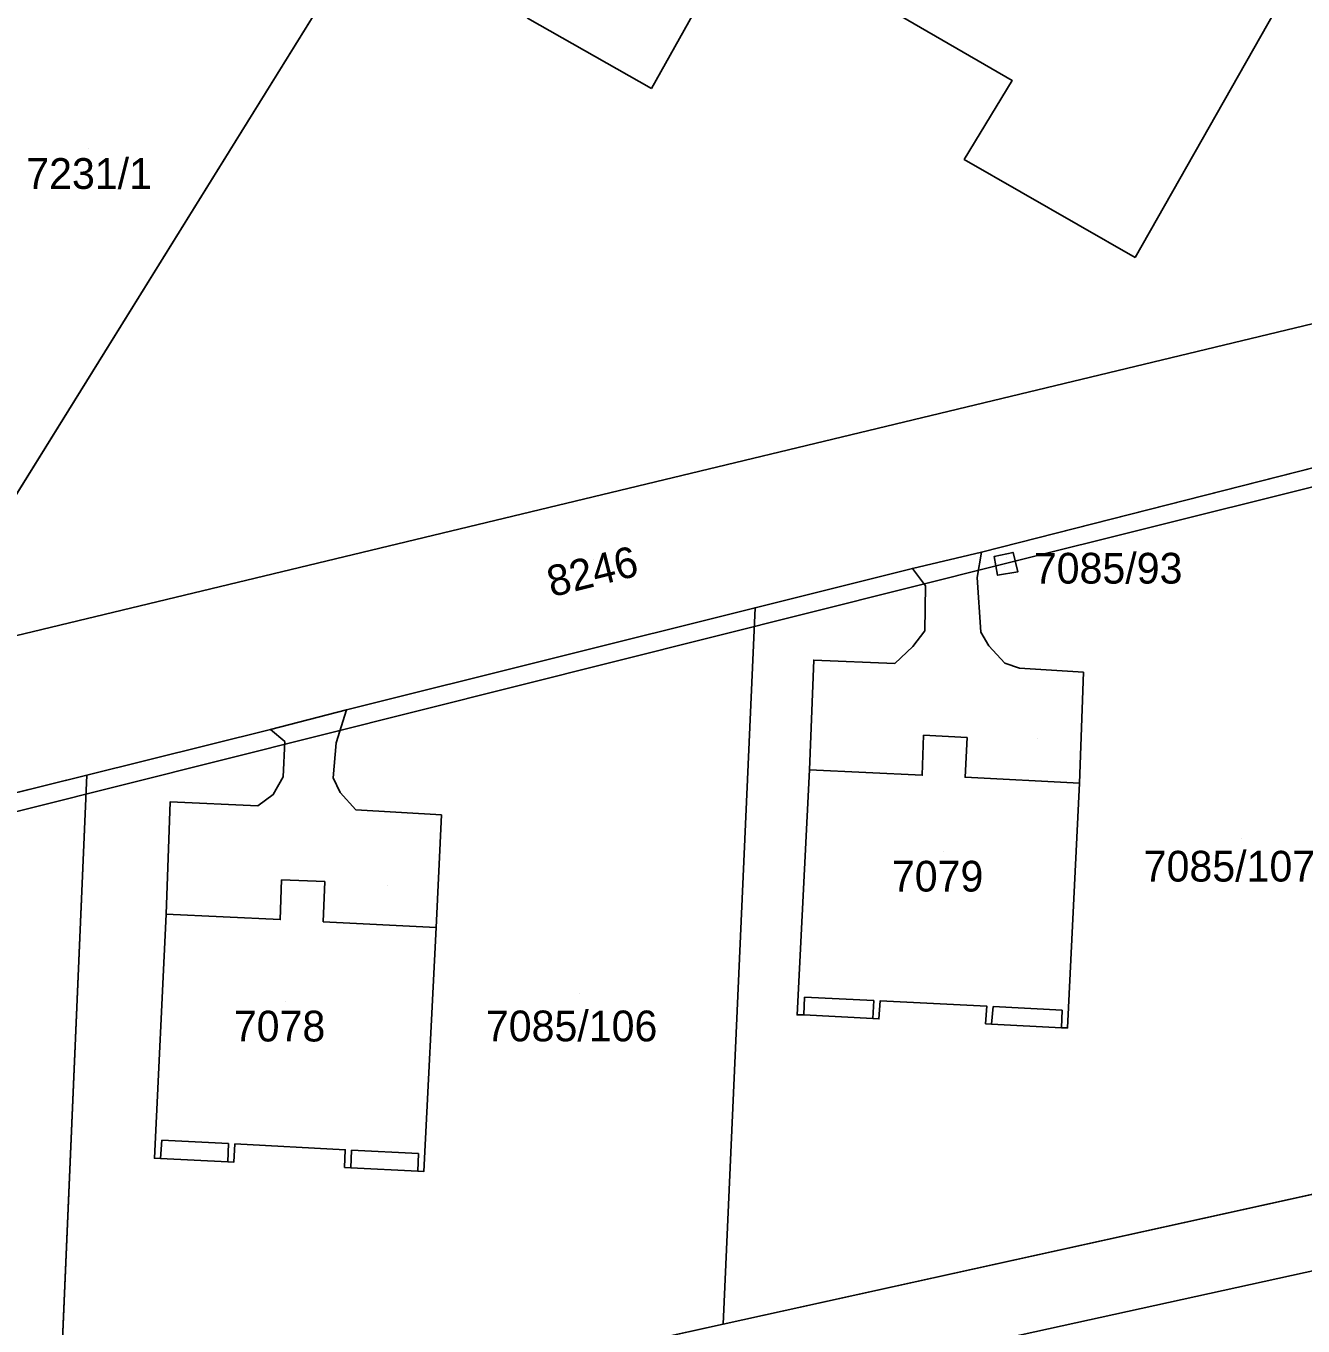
# Model space of a CAD drawing. Extents: x -266199 to -261993, y -1239047 to -1235108.
# Drawn here: x -263813.5 to -263730.4, y -1236712 to -1236627.4 of the extents above; entities that cross this region are included whole.
import ezdxf

# ---------------------------------------------------------------- set-up
doc = ezdxf.new("R2010")
doc.units = 0
for name, color, linetype in [('body_kn', 7, 'Continuous'), ('kladpar_druhypozemkov', 7, 'Continuous'), ('kladpar_hranice', 7, 'Continuous'), ('kladpar_parcelnecisla', 7, 'Continuous'), ('kladpar_plochy', 7, 'Continuous'), ('kladpar_sipky', 7, 'Continuous'), ('linie', 7, 'Continuous'), ('zappar_hrandruhpozemk', 7, 'Continuous')]:
    doc.layers.add(name, color=color, linetype=linetype)

msp = doc.modelspace()

# ---------------------------------------------------------------- linework, layer by layer
at = {"layer": 'body_kn'}
for p, q in [((-263772.79, -1236631.46), (-263772.79, -1236631.46)), ((-263749.34, -1236630.94), (-263749.34, -1236630.94)), ((-263752.45, -1236636.08), (-263752.45, -1236636.08)), ((-263741.34, -1236642.47), (-263741.34, -1236642.47)), ((-263741.34, -1236642.47), (-263741.34, -1236642.47)), ((-263751.32, -1236661.62), (-263751.32, -1236661.62)), ((-263750.5, -1236661.9), (-263750.5, -1236661.9)), ((-263750.5, -1236661.9), (-263750.5, -1236661.9)), ((-263749.27, -1236661.64), (-263749.27, -1236661.64)), ((-263755.82, -1236662.68), (-263755.82, -1236662.68)), ((-263749.77, -1236662.37), (-263749.77, -1236662.37)), ((-263748.96, -1236662.9), (-263748.96, -1236662.9)), ((-263754.96, -1236663.81), (-263754.96, -1236663.81)), ((-263751.6, -1236663.28), (-263751.6, -1236663.28)), ((-263750.28, -1236663.13), (-263750.28, -1236663.13)), ((-263766.05, -1236665.24), (-263766.05, -1236665.24)), ((-263755.01, -1236666.74), (-263755.01, -1236666.74)), ((-263751.37, -1236666.83), (-263751.37, -1236666.83)), ((-263755.79, -1236667.77), (-263755.79, -1236667.77)), ((-263750.84, -1236667.72), (-263750.84, -1236667.72)), ((-263762.24, -1236668.64), (-263762.24, -1236668.64)), ((-263756.97, -1236668.87), (-263756.97, -1236668.87)), ((-263749.82, -1236668.85), (-263749.82, -1236668.85)), ((-263748.86, -1236669.18), (-263748.86, -1236669.18)), ((-263744.7, -1236669.44), (-263744.7, -1236669.44)), ((-263792.63, -1236671.89), (-263792.63, -1236671.89)), ((-263797.57, -1236673.17), (-263797.57, -1236673.17)), ((-263796.64, -1236673.95), (-263796.64, -1236673.95)), ((-263755.1, -1236673.53), (-263755.1, -1236673.53)), ((-263752.26, -1236673.67), (-263752.26, -1236673.67)), ((-263793.31, -1236674.02), (-263793.31, -1236674.02)), ((-263809.53, -1236676.13), (-263809.53, -1236676.13)), ((-263796.76, -1236676.23), (-263796.76, -1236676.23)), ((-263793.49, -1236676.3), (-263793.49, -1236676.3)), ((-263762.52, -1236675.79), (-263762.52, -1236675.79)), ((-263755.18, -1236676.13), (-263755.18, -1236676.13)), ((-263752.39, -1236676.27), (-263752.39, -1236676.27)), ((-263793.04, -1236677.25), (-263793.04, -1236677.25)), ((-263744.95, -1236676.65), (-263744.95, -1236676.65)), ((-263744.95, -1236676.65), (-263744.95, -1236676.65)), ((-263804.09, -1236677.86), (-263804.09, -1236677.86)), ((-263798.39, -1236678.13), (-263798.39, -1236678.13)), ((-263797.39, -1236677.39), (-263797.39, -1236677.39)), ((-263792.02, -1236678.39), (-263792.02, -1236678.39)), ((-263786.46, -1236678.71), (-263786.46, -1236678.71)), ((-263796.86, -1236682.93), (-263796.86, -1236682.93)), ((-263794.03, -1236683.05), (-263794.03, -1236683.05)), ((-263804.36, -1236685.18), (-263804.36, -1236685.18)), ((-263804.36, -1236685.18), (-263804.36, -1236685.18)), ((-263796.94, -1236685.52), (-263796.94, -1236685.52)), ((-263794.14, -1236685.66), (-263794.14, -1236685.66)), ((-263786.79, -1236686.03), (-263786.79, -1236686.03)), ((-263786.79, -1236686.03), (-263786.79, -1236686.03)), ((-263762.83, -1236690.57), (-263762.83, -1236690.57)), ((-263758.34, -1236690.79), (-263758.34, -1236690.79)), ((-263757.92, -1236690.81), (-263757.92, -1236690.81)), ((-263750.98, -1236691.16), (-263750.98, -1236691.16)), ((-263750.57, -1236691.18), (-263750.57, -1236691.18)), ((-263746.09, -1236691.41), (-263746.09, -1236691.41)), ((-263763.32, -1236691.72), (-263763.32, -1236691.72)), ((-263762.89, -1236691.72), (-263762.89, -1236691.72)), ((-263762.89, -1236691.72), (-263762.89, -1236691.72)), ((-263758.4, -1236691.95), (-263758.4, -1236691.95)), ((-263758.4, -1236691.95), (-263758.4, -1236691.95)), ((-263758, -1236691.98), (-263758, -1236691.98)), ((-263751.06, -1236692.3), (-263751.06, -1236692.3)), ((-263750.68, -1236692.33), (-263750.68, -1236692.33)), ((-263746.13, -1236692.56), (-263746.13, -1236692.56)), ((-263746.13, -1236692.56), (-263746.13, -1236692.56)), ((-263745.73, -1236692.57), (-263745.73, -1236692.57)), ((-263804.64, -1236699.87), (-263804.64, -1236699.87)), ((-263800.3, -1236700.09), (-263800.3, -1236700.09)), ((-263799.89, -1236700.11), (-263799.89, -1236700.11)), ((-263792.71, -1236700.49), (-263792.71, -1236700.49)), ((-263792.3, -1236700.51), (-263792.3, -1236700.51)), ((-263787.95, -1236700.73), (-263787.95, -1236700.73)), ((-263805.12, -1236701.05), (-263805.12, -1236701.05)), ((-263804.73, -1236701.06), (-263804.73, -1236701.06)), ((-263800.36, -1236701.28), (-263800.36, -1236701.28)), ((-263800.36, -1236701.28), (-263800.36, -1236701.28)), ((-263799.96, -1236701.31), (-263799.96, -1236701.31)), ((-263792.76, -1236701.64), (-263792.76, -1236701.64)), ((-263792.35, -1236701.66), (-263792.35, -1236701.66)), ((-263788, -1236701.89), (-263788, -1236701.89)), ((-263788, -1236701.89), (-263788, -1236701.89)), ((-263787.59, -1236701.9), (-263787.59, -1236701.9)), ((-263768.13, -1236711.83), (-263768.13, -1236711.83)), ((-263768.13, -1236711.83), (-263768.13, -1236711.83))]:
    msp.add_line(p, q, dxfattribs=at)
at = {"layer": 'kladpar_druhypozemkov'}
for p, q in [((-263809.4, -1236635.4), (-263809.4, -1236635.4)), ((-263776.56, -1236662.11), (-263776.56, -1236662.11)), ((-263749.85, -1236662.59), (-263749.85, -1236662.59)), ((-263747.66, -1236673.77), (-263747.66, -1236673.77)), ((-263734.39, -1236680.24), (-263734.39, -1236680.24)), ((-263753.82, -1236681.1), (-263753.82, -1236681.1)), ((-263789.96, -1236683.3), (-263789.96, -1236683.3)), ((-263796.6, -1236690.85), (-263796.6, -1236690.85)), ((-263777.47, -1236690.35), (-263777.47, -1236690.35))]:
    msp.add_line(p, q, dxfattribs=at)
at = {"layer": 'kladpar_hranice'}
for p, q in [((-263744.95, -1236676.65), (-263745.73, -1236692.57)), ((-263786.79, -1236686.03), (-263787.59, -1236701.9)), ((-263763.32, -1236691.72), (-263762.89, -1236691.72))]:
    msp.add_line(p, q, dxfattribs=at)
for points in [[(-263674.85, -1236633.55), (-263818.23, -1236668.04), (-263820.05, -1236667.43), (-263751.82, -1236557.5), (-263743.31, -1236543.79)], [(-263751.82, -1236557.5), (-263820.05, -1236667.43), (-263818.23, -1236668.04), (-263817.1, -1236672.14), (-263829.5, -1236675.25), (-263855.95, -1236681.88), (-263866.12, -1236684.43), (-263867.54, -1236683.93), (-263869.83, -1236682.61), (-263873.07, -1236679.6), (-263876.24, -1236676.74), (-263857.38, -1236646.57), (-263856.72, -1236645.98), (-263854.52, -1236642.04), (-263846.77, -1236630.04), (-263846.37, -1236629.67), (-263844.57, -1236626.81)], [(-263878.25, -1236674.62), (-263876.24, -1236676.74), (-263873.07, -1236679.6), (-263869.83, -1236682.61), (-263867.54, -1236683.93), (-263866.12, -1236684.43), (-263855.95, -1236681.88), (-263829.5, -1236675.25), (-263817.1, -1236672.14), (-263818.23, -1236668.04), (-263674.85, -1236633.55)], [(-263723.38, -1236654.51), (-263751.32, -1236661.62), (-263755.82, -1236662.68), (-263766.05, -1236665.24), (-263792.63, -1236671.89), (-263797.57, -1236673.17), (-263809.53, -1236676.13), (-263834.31, -1236682.27), (-263839.64, -1236683.61), (-263854.37, -1236687.3), (-263864.48, -1236689.84), (-263871.57, -1236691.46), (-263888.15, -1236695.82), (-263887.42, -1236694.65), (-263891.35, -1236695.69), (-263885.24, -1236685.63), (-263880.47, -1236678.29), (-263878.25, -1236674.62)], [(-263745.73, -1236692.57), (-263744.95, -1236676.65), (-263744.7, -1236669.44), (-263748.86, -1236669.18), (-263749.82, -1236668.85), (-263750.84, -1236667.72), (-263751.37, -1236666.83), (-263751.6, -1236663.28), (-263751.32, -1236661.62), (-263723.38, -1236654.51), (-263725.61, -1236702.46), (-263768.13, -1236711.83)], [(-263763.32, -1236691.72), (-263762.52, -1236675.79), (-263762.24, -1236668.64), (-263756.97, -1236668.87), (-263755.79, -1236667.77), (-263755.01, -1236666.74), (-263754.96, -1236663.81), (-263755.82, -1236662.68), (-263751.32, -1236661.62), (-263751.6, -1236663.28), (-263751.37, -1236666.83), (-263750.84, -1236667.72), (-263749.82, -1236668.85), (-263748.86, -1236669.18), (-263744.7, -1236669.44), (-263744.95, -1236676.65)], [(-263749.27, -1236661.64), (-263750.5, -1236661.9), (-263750.28, -1236663.13), (-263748.96, -1236662.9), (-263749.27, -1236661.64)], [(-263750.5, -1236661.9), (-263749.27, -1236661.64), (-263748.96, -1236662.9), (-263750.28, -1236663.13), (-263750.5, -1236661.9)], [(-263768.13, -1236711.83), (-263766.05, -1236665.24), (-263755.82, -1236662.68), (-263754.96, -1236663.81), (-263755.01, -1236666.74), (-263755.79, -1236667.77), (-263756.97, -1236668.87), (-263762.24, -1236668.64), (-263762.52, -1236675.79), (-263763.32, -1236691.72)], [(-263787.59, -1236701.9), (-263786.79, -1236686.03), (-263786.46, -1236678.71), (-263792.02, -1236678.39), (-263793.04, -1236677.25), (-263793.49, -1236676.3), (-263793.31, -1236674.02), (-263792.63, -1236671.89), (-263766.05, -1236665.24), (-263768.13, -1236711.83), (-263811.47, -1236721.38)], [(-263805.12, -1236701.05), (-263804.36, -1236685.18), (-263804.09, -1236677.86), (-263798.39, -1236678.13), (-263797.39, -1236677.39), (-263796.76, -1236676.23), (-263796.64, -1236673.95), (-263797.57, -1236673.17), (-263792.63, -1236671.89), (-263793.31, -1236674.02), (-263793.49, -1236676.3), (-263793.04, -1236677.25), (-263792.02, -1236678.39), (-263786.46, -1236678.71), (-263786.79, -1236686.03)], [(-263811.47, -1236721.38), (-263809.53, -1236676.13), (-263797.57, -1236673.17), (-263796.64, -1236673.95), (-263796.76, -1236676.23), (-263797.39, -1236677.39), (-263798.39, -1236678.13), (-263804.09, -1236677.86), (-263804.36, -1236685.18), (-263805.12, -1236701.05)], [(-263829.19, -1236711.02), (-263828.43, -1236695.07), (-263828.06, -1236687.91), (-263833.92, -1236687.75), (-263834.53, -1236686.95), (-263835.49, -1236685.31), (-263834.31, -1236682.27), (-263809.53, -1236676.13), (-263811.47, -1236721.38), (-263856.74, -1236731.36)], [(-263758, -1236691.98), (-263757.92, -1236690.81), (-263750.98, -1236691.16), (-263751.06, -1236692.3)], [(-263751.06, -1236692.3), (-263750.98, -1236691.16), (-263757.92, -1236690.81), (-263758, -1236691.98)], [(-263758, -1236691.98), (-263758.4, -1236691.95), (-263762.89, -1236691.72), (-263763.32, -1236691.72)], [(-263762.89, -1236691.72), (-263758.4, -1236691.95), (-263758, -1236691.98)], [(-263751.06, -1236692.3), (-263750.68, -1236692.33), (-263746.13, -1236692.56), (-263745.73, -1236692.57)], [(-263745.73, -1236692.57), (-263746.13, -1236692.56), (-263750.68, -1236692.33), (-263751.06, -1236692.3)], [(-263799.96, -1236701.31), (-263799.89, -1236700.11), (-263792.71, -1236700.49), (-263792.76, -1236701.64)], [(-263792.76, -1236701.64), (-263792.71, -1236700.49), (-263799.89, -1236700.11), (-263799.96, -1236701.31)], [(-263863.67, -1236783.08), (-263871.08, -1236772.77), (-263884.02, -1236755.88), (-263885.56, -1236757.13), (-263892.49, -1236746.25), (-263896.38, -1236740.14), (-263880.06, -1236736.5), (-263856.74, -1236731.36), (-263811.47, -1236721.38), (-263768.13, -1236711.83), (-263725.61, -1236702.46), (-263719.02, -1236701.01), (-263718.15, -1236705.82), (-263716.68, -1236714), (-263714.61, -1236725.54), (-263712.34, -1236738.15)], [(-263805.12, -1236701.05), (-263804.73, -1236701.06), (-263800.36, -1236701.28), (-263799.96, -1236701.31)], [(-263799.96, -1236701.31), (-263800.36, -1236701.28), (-263804.73, -1236701.06), (-263805.12, -1236701.05)], [(-263792.76, -1236701.64), (-263792.35, -1236701.66), (-263788, -1236701.89), (-263787.59, -1236701.9)], [(-263787.59, -1236701.9), (-263788, -1236701.89), (-263792.35, -1236701.66), (-263792.76, -1236701.64)]]:
    msp.add_lwpolyline(points, dxfattribs=at)
at = {"layer": 'kladpar_plochy'}
for p, q in [((-263751.82, -1236557.5), (-263820.05, -1236667.43)), ((-263751.32, -1236661.62), (-263723.38, -1236654.51)), ((-263751.6, -1236663.28), (-263751.32, -1236661.62)), ((-263749.27, -1236661.64), (-263750.5, -1236661.9)), ((-263750.5, -1236661.9), (-263750.28, -1236663.13)), ((-263748.96, -1236662.9), (-263749.27, -1236661.64)), ((-263766.05, -1236665.24), (-263755.82, -1236662.68)), ((-263755.82, -1236662.68), (-263754.96, -1236663.81)), ((-263750.28, -1236663.13), (-263748.96, -1236662.9)), ((-263754.96, -1236663.81), (-263755.01, -1236666.74)), ((-263751.37, -1236666.83), (-263751.6, -1236663.28)), ((-263768.13, -1236711.83), (-263766.05, -1236665.24)), ((-263755.01, -1236666.74), (-263755.79, -1236667.77)), ((-263750.84, -1236667.72), (-263751.37, -1236666.83)), ((-263755.79, -1236667.77), (-263756.97, -1236668.87)), ((-263749.82, -1236668.85), (-263750.84, -1236667.72)), ((-263762.24, -1236668.64), (-263762.52, -1236675.79)), ((-263756.97, -1236668.87), (-263762.24, -1236668.64)), ((-263748.86, -1236669.18), (-263749.82, -1236668.85)), ((-263744.7, -1236669.44), (-263748.86, -1236669.18)), ((-263744.95, -1236676.65), (-263744.7, -1236669.44)), ((-263834.31, -1236682.27), (-263809.53, -1236676.13)), ((-263809.53, -1236676.13), (-263811.47, -1236721.38)), ((-263762.52, -1236675.79), (-263763.32, -1236691.72)), ((-263745.73, -1236692.57), (-263744.95, -1236676.65)), ((-263758, -1236691.98), (-263757.92, -1236690.81)), ((-263757.92, -1236690.81), (-263750.98, -1236691.16)), ((-263750.98, -1236691.16), (-263751.06, -1236692.3)), ((-263763.32, -1236691.72), (-263762.89, -1236691.72)), ((-263762.89, -1236691.72), (-263758.4, -1236691.95)), ((-263758.4, -1236691.95), (-263758, -1236691.98)), ((-263751.06, -1236692.3), (-263750.68, -1236692.33)), ((-263750.68, -1236692.33), (-263746.13, -1236692.56)), ((-263746.13, -1236692.56), (-263745.73, -1236692.57)), ((-263768.13, -1236711.83), (-263725.61, -1236702.46)), ((-263725.61, -1236702.46), (-263768.13, -1236711.83)), ((-263811.47, -1236721.38), (-263768.13, -1236711.83))]:
    msp.add_line(p, q, dxfattribs=at)
for points in [[(-263674.85, -1236633.55), (-263818.23, -1236668.04), (-263820.05, -1236667.43), (-263751.82, -1236557.5), (-263743.31, -1236543.79), (-263746.36, -1236538.05), (-263748.51, -1236534.24), (-263748.66, -1236531.7), (-263749.01, -1236521.49), (-263748.96, -1236518.94), (-263749.06, -1236516.87), (-263748.67, -1236514.33), (-263748.32, -1236509.1), (-263747.3, -1236506.7), (-263745.77, -1236505), (-263720.79, -1236469.94)], [(-263818.23, -1236668.04), (-263674.85, -1236633.55)], [(-263723.38, -1236654.51), (-263751.32, -1236661.62), (-263755.82, -1236662.68), (-263766.05, -1236665.24), (-263792.63, -1236671.89), (-263797.57, -1236673.17), (-263809.53, -1236676.13), (-263834.31, -1236682.27)]]:
    msp.add_lwpolyline(points, dxfattribs=at)
for points in [[(-263744.95, -1236676.65), (-263745.73, -1236692.57), (-263746.13, -1236692.56), (-263750.68, -1236692.33), (-263751.06, -1236692.3), (-263750.98, -1236691.16), (-263757.92, -1236690.81), (-263758, -1236691.98), (-263758.4, -1236691.95), (-263762.89, -1236691.72), (-263763.32, -1236691.72), (-263762.52, -1236675.79), (-263762.24, -1236668.64), (-263756.97, -1236668.87), (-263755.79, -1236667.77), (-263755.01, -1236666.74), (-263754.96, -1236663.81), (-263755.82, -1236662.68), (-263751.32, -1236661.62), (-263751.6, -1236663.28), (-263751.37, -1236666.83), (-263750.84, -1236667.72), (-263749.82, -1236668.85), (-263748.86, -1236669.18), (-263744.7, -1236669.44)], [(-263750.5, -1236661.9), (-263749.27, -1236661.64), (-263748.96, -1236662.9), (-263750.28, -1236663.13)], [(-263811.47, -1236721.38), (-263809.53, -1236676.13), (-263797.57, -1236673.17), (-263796.64, -1236673.95), (-263796.76, -1236676.23), (-263797.39, -1236677.39), (-263798.39, -1236678.13), (-263804.09, -1236677.86), (-263804.36, -1236685.18), (-263805.12, -1236701.05), (-263804.73, -1236701.06), (-263800.36, -1236701.28), (-263799.96, -1236701.31), (-263799.89, -1236700.11), (-263792.71, -1236700.49), (-263792.76, -1236701.64), (-263792.35, -1236701.66), (-263788, -1236701.89), (-263787.59, -1236701.9), (-263786.79, -1236686.03), (-263786.46, -1236678.71), (-263792.02, -1236678.39), (-263793.04, -1236677.25), (-263793.49, -1236676.3), (-263793.31, -1236674.02), (-263792.63, -1236671.89), (-263766.05, -1236665.24), (-263768.13, -1236711.83)], [(-263786.79, -1236686.03), (-263787.59, -1236701.9), (-263788, -1236701.89), (-263792.35, -1236701.66), (-263792.76, -1236701.64), (-263792.71, -1236700.49), (-263799.89, -1236700.11), (-263799.96, -1236701.31), (-263800.36, -1236701.28), (-263804.73, -1236701.06), (-263805.12, -1236701.05), (-263804.36, -1236685.18), (-263804.09, -1236677.86), (-263798.39, -1236678.13), (-263797.39, -1236677.39), (-263796.76, -1236676.23), (-263796.64, -1236673.95), (-263797.57, -1236673.17), (-263792.63, -1236671.89), (-263793.31, -1236674.02), (-263793.49, -1236676.3), (-263793.04, -1236677.25), (-263792.02, -1236678.39), (-263786.46, -1236678.71)]]:
    msp.add_lwpolyline(points, close=True, dxfattribs=at)
at = {"layer": 'kladpar_sipky'}
msp.add_line((-263749.7, -1236661.98), (-263749.7, -1236661.98), dxfattribs=at)
at = {"layer": 'linie'}
for points in [[(-263908.36, -1236702.07), (-263845.29, -1236686.31), (-263749.77, -1236662.37), (-263652.33, -1236638.05), (-263553.25, -1236613.22), (-263536.97, -1236609.13), (-263532.95, -1236608.14)], [(-263911.59, -1236748.3), (-263881.53, -1236741.66), (-263724.06, -1236707.11), (-263718.15, -1236705.82)]]:
    msp.add_lwpolyline(points, dxfattribs=at)
at = {"layer": 'zappar_hrandruhpozemk'}
for p, q in [((-263757.88, -1236604.79), (-263772.79, -1236631.46)), ((-263741.34, -1236642.47), (-263729.28, -1236621.22)), ((-263752.26, -1236673.67), (-263755.1, -1236673.53)), ((-263796.86, -1236682.93), (-263794.03, -1236683.05)), ((-263762.83, -1236690.57), (-263762.89, -1236691.72)), ((-263758.34, -1236690.79), (-263762.83, -1236690.57)), ((-263758.4, -1236691.95), (-263758.34, -1236690.79)), ((-263750.57, -1236691.18), (-263750.68, -1236692.33)), ((-263746.09, -1236691.41), (-263750.57, -1236691.18)), ((-263746.13, -1236692.56), (-263746.09, -1236691.41)), ((-263804.64, -1236699.87), (-263804.73, -1236701.06)), ((-263800.3, -1236700.09), (-263804.64, -1236699.87)), ((-263800.36, -1236701.28), (-263800.3, -1236700.09)), ((-263792.3, -1236700.51), (-263792.35, -1236701.66)), ((-263787.95, -1236700.73), (-263792.3, -1236700.51)), ((-263788, -1236701.89), (-263787.95, -1236700.73))]:
    msp.add_line(p, q, dxfattribs=at)
for points in [[(-263772.79, -1236631.46), (-263780.86, -1236626.89), (-263770.53, -1236608.42), (-263772.97, -1236607.08), (-263765.42, -1236593.6), (-263763.18, -1236594.94)], [(-263740.8, -1236611.12), (-263742.28, -1236613.71), (-263747.92, -1236610.39), (-263757.09, -1236626.46), (-263749.34, -1236630.94), (-263752.45, -1236636.08), (-263741.34, -1236642.47)], [(-263755.1, -1236673.53), (-263755.18, -1236676.13), (-263762.52, -1236675.79)], [(-263744.95, -1236676.65), (-263752.39, -1236676.27), (-263752.26, -1236673.67)], [(-263804.36, -1236685.18), (-263796.94, -1236685.52), (-263796.86, -1236682.93)], [(-263794.03, -1236683.05), (-263794.14, -1236685.66), (-263786.79, -1236686.03)]]:
    msp.add_lwpolyline(points, dxfattribs=at)

# ---------------------------------------------------------------- texts
at = {"layer": 'kladpar_parcelnecisla'}
for s, p in [('7231/1', (-263813.463, -1236638)), ('7085/93', (-263747.924, -1236663.67)), ('7085/107', (-263740.777, -1236683.05)), ('7079', (-263757.157, -1236683.7)), ('7078', (-263799.961, -1236693.45)), ('7085/106', (-263783.565, -1236693.44))]:
    msp.add_text(s, height=2, dxfattribs=at).set_placement(p)
msp.add_text('8246', height=2, rotation=14, dxfattribs=at).set_placement((-263779.29, -1236664.561))

doc.saveas('drawing.dxf')
